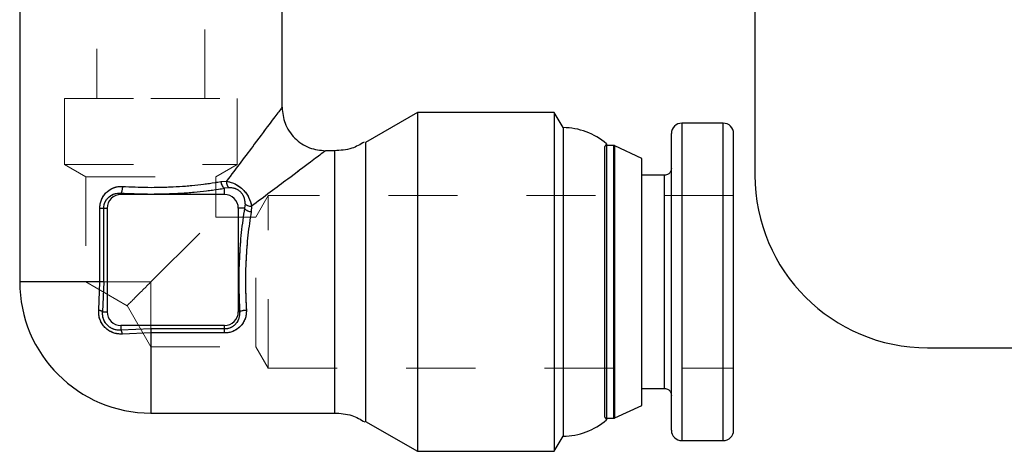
# Model space of a CAD drawing. Header units: inches. Extents: x 1880 to 2363, y -453 to -54.
# Tile 364 of 656: x 2039.767 to 2041.193, y -262.609 to -261.983. Entities that reach past the tile are written whole.
import ezdxf

# ---------------------------------------------------------------- set-up
doc = ezdxf.new("R2010")
doc.units = ezdxf.units.IN
doc.header["$LTSCALE"] = 0.5
doc.header["$MEASUREMENT"] = 0
doc.linetypes.add('HIDDEN', pattern=[0.225, 0.15, -0.075])
doc.layers.add('DSS-M-S', color=53, linetype='Continuous')
doc.layers.add('SVD-M-S', color=8, linetype='Continuous')

msp = doc.modelspace()

# ---------------------------------------------------------------- linework, layer by layer
at = {"layer": 'DSS-M-S', "linetype": 'Continuous', "lineweight": 25}
for p, q in [((2040.83179, -259.70862), (2040.83179, -262.20862)), ((2041.08179, -262.45862), (2041.45602, -262.45862))]:
    msp.add_line(p, q, dxfattribs=at)
msp.add_arc((2041.08179, -262.20862), 0.25, 180, 270, dxfattribs=at)
at = {"layer": 'SVD-M-S', "linetype": 'HIDDEN', "lineweight": 18}
for p, q in [((2039.87867, -261.42562), (2039.87867, -262.09724)), ((2040.03492, -262.09724), (2040.03492, -261.42562)), ((2039.83179, -262.09724), (2039.95679, -262.09724)), ((2039.83179, -262.09724), (2039.83179, -262.19312)), ((2039.95679, -262.09724), (2040.08179, -262.09724)), ((2040.08179, -262.19312), (2040.08179, -262.09724)), ((2040.72579, -262.36312), (2040.72579, -262.13312)), ((2040.78579, -262.13312), (2040.78579, -262.59312)), ((2040.26768, -262.56518), (2040.26768, -262.16106)), ((2040.22268, -262.36312), (2040.22268, -262.17312)), ((2040.61679, -262.16306), (2040.61445, -262.16712)), ((2040.61705, -262.16562), (2040.61705, -262.56062)), ((2040.62745, -262.16562), (2040.62745, -262.56062)), ((2040.62872, -262.1659), (2040.62872, -262.56034)), ((2039.83179, -262.19312), (2040.08179, -262.19312)), ((2039.83179, -262.19312), (2039.86279, -262.21102)), ((2040.05079, -262.21102), (2040.08179, -262.19312)), ((2039.86279, -262.21102), (2040.05079, -262.21102)), ((2039.86279, -262.21102), (2039.86279, -262.36312)), ((2040.05079, -262.26912), (2040.05079, -262.21102)), ((2040.06634, -262.21724), (2040.05813, -262.21784)), ((2040.06655, -262.2202), (2040.06635, -262.21724)), ((2040.70079, -262.20862), (2040.70079, -262.51762)), ((2040.06346, -262.2275), (2040.07003, -262.22667)), ((2040.06346, -262.2275), (2040.06346, -262.23646)), ((2040.0673, -262.22302), (2040.06655, -262.2202)), ((2040.06853, -262.22527), (2040.0673, -262.22302)), ((2040.07003, -262.22667), (2040.06853, -262.22527)), ((2040.07003, -262.22667), (2040.07003, -262.22667)), ((2039.91346, -262.23449), (2039.91346, -262.23646)), ((2039.91346, -262.23646), (2040.06346, -262.23646)), ((2040.12679, -262.23812), (2040.10889, -262.26912)), ((2040.12679, -262.48812), (2040.12679, -262.23812)), ((2040.80079, -262.23812), (2040.12679, -262.23812)), ((2039.88277, -262.25646), (2039.88277, -262.36312)), ((2039.88853, -262.25646), (2039.88853, -262.36312)), ((2039.88853, -262.25646), (2039.89346, -262.25646)), ((2039.89346, -262.40646), (2039.89346, -262.25646)), ((2040.09241, -262.25646), (2040.08346, -262.25646)), ((2040.09241, -262.25646), (2040.09324, -262.24988)), ((2040.10207, -262.26179), (2040.10267, -262.25357)), ((2039.95679, -262.36312), (2040.05079, -262.26912)), ((2040.10889, -262.26912), (2040.05079, -262.26912)), ((2040.10889, -262.45712), (2040.10889, -262.26912)), ((2039.76679, -262.36312), (2039.86279, -262.36312)), ((2039.95679, -262.36312), (2039.86279, -262.36312)), ((2039.86279, -262.36312), (2039.9225, -262.3976)), ((2039.88277, -262.36312), (2039.88128, -262.40429)), ((2039.88696, -262.40646), (2039.88853, -262.36312)), ((2039.95679, -262.45712), (2039.95679, -262.36312)), ((2040.22268, -262.55312), (2040.22268, -262.36312)), ((2040.72579, -262.59312), (2040.72579, -262.36312)), ((2039.92232, -262.39741), (2039.95679, -262.45712)), ((2039.88696, -262.40646), (2039.89346, -262.40646)), ((2040.08543, -262.40645), (2040.08346, -262.40646)), ((2039.91346, -262.43295), (2039.91346, -262.42646)), ((2039.91346, -262.42646), (2040.06346, -262.42646)), ((2039.95679, -262.43138), (2039.91346, -262.43295)), ((2039.95679, -262.43138), (2040.06346, -262.43138)), ((2040.06346, -262.43138), (2040.06346, -262.42646)), ((2039.91563, -262.43864), (2039.95679, -262.43715)), ((2039.95679, -262.43715), (2040.06346, -262.43715)), ((2039.95679, -262.45712), (2040.10889, -262.45712)), ((2039.95679, -262.55312), (2039.95679, -262.45712)), ((2040.10889, -262.45712), (2040.12679, -262.48812)), ((2040.12679, -262.48812), (2040.80079, -262.48812)), ((2040.61445, -262.55912), (2040.61679, -262.56318))]:
    msp.add_line(p, q, dxfattribs=at)
at = {"layer": 'SVD-M-S', "linetype": 'Continuous', "lineweight": 25}
for p, q in [((2039.76679, -261.96562), (2039.76679, -262.36312)), ((2040.14679, -262.11012), (2040.14679, -261.96562)), ((2040.34292, -262.11762), (2040.26768, -262.16106)), ((2040.54109, -262.11762), (2040.34292, -262.11762)), ((2040.34292, -262.11762), (2040.34292, -262.60862)), ((2040.55379, -262.13962), (2040.54109, -262.11762)), ((2040.54109, -262.11762), (2040.54109, -262.60862)), ((2040.78579, -262.13312), (2040.72579, -262.13312)), ((2040.72579, -262.13312), (2040.72579, -262.59312)), ((2040.78579, -262.59312), (2040.78579, -262.13312)), ((2040.55379, -262.13962), (2040.55379, -262.36312)), ((2040.26768, -262.16106), (2040.26768, -262.36312)), ((2040.71079, -262.57812), (2040.71079, -262.14812)), ((2040.22268, -262.17312), (2040.20979, -262.17312)), ((2040.22268, -262.17312), (2040.22268, -262.55312)), ((2040.61445, -262.55912), (2040.61445, -262.16712)), ((2040.61679, -262.16306), (2040.61679, -262.56318)), ((2040.61705, -262.16562), (2040.61679, -262.16563)), ((2040.62745, -262.16562), (2040.61705, -262.16562)), ((2040.61705, -262.36312), (2040.61705, -262.16562)), ((2040.62745, -262.56062), (2040.62745, -262.16562)), ((2040.66779, -262.18412), (2040.62872, -262.1659)), ((2040.62872, -262.36312), (2040.62872, -262.1659)), ((2040.66779, -262.54212), (2040.66779, -262.18412)), ((2040.05813, -262.21784), (2040.06634, -262.21724)), ((2040.70079, -262.20862), (2040.66779, -262.20862)), ((2040.70079, -262.36312), (2040.70079, -262.20862)), ((2040.07003, -262.22667), (2040.06346, -262.2275)), ((2040.06346, -262.23646), (2040.06346, -262.2275)), ((2039.91346, -262.23449), (2039.91346, -262.23646)), ((2040.06346, -262.23646), (2039.91346, -262.23646)), ((2039.88277, -262.36312), (2039.88277, -262.25646)), ((2039.88853, -262.25646), (2039.89346, -262.25646)), ((2039.88853, -262.36312), (2039.88853, -262.25646)), ((2039.89346, -262.25646), (2039.89346, -262.40646)), ((2040.09241, -262.25646), (2040.08346, -262.25646)), ((2040.08346, -262.25646), (2040.08346, -262.40646)), ((2040.09324, -262.24988), (2040.09241, -262.25646)), ((2040.10267, -262.25357), (2040.10207, -262.26179)), ((2039.88277, -262.36312), (2039.76679, -262.36312)), ((2039.88128, -262.40429), (2039.88277, -262.36312)), ((2039.88853, -262.36312), (2039.88277, -262.36312)), ((2039.88853, -262.36312), (2039.88696, -262.40646)), ((2040.26768, -262.36312), (2040.26768, -262.56518)), ((2040.55379, -262.36312), (2040.55379, -262.58662)), ((2040.61705, -262.56062), (2040.61705, -262.36312)), ((2040.62872, -262.56034), (2040.62872, -262.36312)), ((2040.70079, -262.51762), (2040.70079, -262.36312)), ((2039.88696, -262.40646), (2039.89346, -262.40646)), ((2040.08543, -262.40645), (2040.08346, -262.40646)), ((2039.91346, -262.42646), (2039.91346, -262.43295)), ((2040.06346, -262.42646), (2039.91346, -262.42646)), ((2039.95679, -262.43138), (2039.91346, -262.43295)), ((2040.06346, -262.43138), (2039.95679, -262.43138)), ((2039.95679, -262.43138), (2039.95679, -262.43715)), ((2040.06346, -262.43138), (2040.06346, -262.42646)), ((2039.95679, -262.43715), (2039.91563, -262.43864)), ((2040.06346, -262.43715), (2039.95679, -262.43715)), ((2039.95679, -262.43715), (2039.95679, -262.55312)), ((2040.66779, -262.51762), (2040.70079, -262.51762)), ((2040.62872, -262.56034), (2040.66779, -262.54212)), ((2039.95679, -262.55312), (2040.22268, -262.55312)), ((2040.61679, -262.56061), (2040.61705, -262.56062)), ((2040.61705, -262.56062), (2040.62745, -262.56062)), ((2040.26768, -262.56518), (2040.34292, -262.60862)), ((2040.54109, -262.60862), (2040.55379, -262.58662)), ((2040.72579, -262.59312), (2040.78579, -262.59312)), ((2040.34292, -262.60862), (2040.54109, -262.60862))]:
    msp.add_line(p, q, dxfattribs=at)
for centre, radius, start, end in [((2040.72579, -262.14812), 0.015, 90, 180), ((2040.78579, -262.14812), 0.015, 0, 90), ((2040.55379, -262.236), 0.09637, 49.17875, 90), ((2040.62745, -262.16862), 0.003, 65, 90), ((2039.91346, -262.25646), 0.02, 89.99996, 180), ((2040.06346, -262.25646), 0.02, 360, 90), ((2039.95679, -262.36312), 0.19, 180, 270), ((2039.91346, -262.40646), 0.02, 180, 270), ((2040.06346, -262.40646), 0.02, 270, 0), ((2040.62745, -262.55762), 0.003, 270, 295), ((2040.55379, -262.49025), 0.09637, 270, 310.82125), ((2040.72579, -262.57812), 0.015, 180, 270), ((2040.78579, -262.57812), 0.015, 270, 0)]:
    msp.add_arc(centre, radius, start, end, dxfattribs=at)
at = {"layer": 'SVD-M-S', "linetype": 'HIDDEN', "lineweight": 18}
for centre, start, end in [((2040.61705, -262.16862), 94.88835, 150), ((2040.61705, -262.55762), 210, 265.11165)]:
    msp.add_arc(centre, 0.003, start, end, dxfattribs=at)
at = {"layer": 'SVD-M-S', "linetype": 'Continuous', "lineweight": 25}
for points, knots in [([(2040.14679, -262.11012), (2040.14603, -262.11114), (2040.14437, -262.11335), (2040.13023, -262.13218), (2040.1046, -262.16631), (2040.08032, -262.19863), (2040.06634, -262.21724)], [0, 0, 0, 0, 0.1757494, 0.3792447, 0.642633, 1, 1, 1, 1]), ([(2040.14679, -262.11012), (2040.14763, -262.11805), (2040.14893, -262.13024), (2040.15678, -262.14491), (2040.16491, -262.155), (2040.17501, -262.16313), (2040.18968, -262.17099), (2040.20187, -262.17228), (2040.20979, -262.17312)], [0, 0, 0, 0, 0.2394567, 0.3683606, 0.5, 0.6316395, 0.7605433, 1, 1, 1, 1]), ([(2040.26593, -262.16049), (2040.26006, -262.16396), (2040.24677, -262.17179), (2040.2313, -262.17265), (2040.22268, -262.17312)], [0, 0, 0, 0, 0.4423123, 1, 1, 1, 1]), ([(2040.80079, -262.36312), (2040.80079, -262.33608), (2040.80079, -262.29447), (2040.80079, -262.24441), (2040.80079, -262.20997), (2040.80079, -262.18222), (2040.80079, -262.15541), (2040.80079, -262.15099), (2040.80079, -262.14812)], [0, 0, 0, 0, 0.2394568, 0.3683607, 0.5, 0.6316393, 0.7605432, 1, 1, 1, 1]), ([(2040.20979, -262.17312), (2040.20867, -262.17396), (2040.20632, -262.1757), (2040.18702, -262.19023), (2040.153, -262.21577), (2040.12089, -262.23989), (2040.10267, -262.25357)], [0, 0, 0, 0, 0.18374305, 0.38325524, 0.65022818, 1, 1, 1, 1]), ([(2040.71079, -262.19862), (2040.71068, -262.19972), (2040.71048, -262.20187), (2040.70896, -262.20464), (2040.7067, -262.2069), (2040.70388, -262.20836), (2040.70173, -262.20854), (2040.70079, -262.20862)], [0, 0, 0, 0, 0.21020477, 0.40962252, 0.5904475, 0.81917502, 1, 1, 1, 1]), ([(2039.91563, -262.22483), (2039.92786, -262.22539), (2039.95221, -262.22651), (2039.98931, -262.22561), (2040.02549, -262.22294), (2040.04717, -262.21956), (2040.05813, -262.21784)], [0, 0, 0, 0, 0.2496089, 0.4968769, 0.7455915, 1, 1, 1, 1]), ([(2040.05813, -262.21784), (2040.05831, -262.21893), (2040.0587, -262.22116), (2040.05998, -262.22414), (2040.06163, -262.22647), (2040.06286, -262.22717), (2040.06346, -262.2275)], [0, 0, 0, 0, 0.2427405, 0.4999979, 0.7572565, 1, 1, 1, 1]), ([(2040.06634, -262.21724), (2040.07075, -262.21829), (2040.07711, -262.2198), (2040.08522, -262.22498), (2040.09042, -262.22944), (2040.09489, -262.23464), (2040.10007, -262.24276), (2040.10161, -262.24914), (2040.10267, -262.25357)], [0, 0, 0, 0, 0.26765577, 0.38612886, 0.49979116, 0.61239042, 0.73094292, 1, 1, 1, 1]), ([(2040.06635, -262.21724), (2040.06638, -262.21824), (2040.06645, -262.2203), (2040.06723, -262.22311), (2040.06844, -262.22541), (2040.06951, -262.22626), (2040.07003, -262.22667)], [0, 0, 0, 0, 0.2439632, 0.4999952, 0.75603, 1, 1, 1, 1]), ([(2039.88277, -262.25646), (2039.88289, -262.25436), (2039.88313, -262.25017), (2039.88503, -262.24409), (2039.888, -262.23843), (2039.89216, -262.23345), (2039.89724, -262.22937), (2039.90304, -262.22652), (2039.90925, -262.22481), (2039.91351, -262.22482), (2039.91563, -262.22483)], [0, 0, 0, 0, 0.1203331, 0.2400516, 0.3651555, 0.4919134, 0.6208484, 0.7498201, 0.8754155, 1, 1, 1, 1]), ([(2039.91563, -262.22483), (2039.91554, -262.22589), (2039.91538, -262.22807), (2039.91485, -262.23102), (2039.91419, -262.23337), (2039.9137, -262.23412), (2039.91346, -262.23449)], [0, 0, 0, 0, 0.24200919, 0.49847717, 0.75577026, 1, 1, 1, 1]), ([(2039.91346, -262.23449), (2039.9263, -262.23505), (2039.95196, -262.23618), (2039.99109, -262.23527), (2040.0292, -262.2326), (2040.052, -262.22921), (2040.06346, -262.2275)], [0, 0, 0, 0, 0.2489015, 0.4975118, 0.747418, 1, 1, 1, 1]), ([(2040.09324, -262.24988), (2040.09319, -262.24805), (2040.09311, -262.2448), (2040.09172, -262.2401), (2040.08966, -262.23619), (2040.08698, -262.2329), (2040.08368, -262.23022), (2040.07976, -262.22817), (2040.07508, -262.22681), (2040.07186, -262.22672), (2040.07003, -262.22667)], [0, 0, 0, 0, 0.1703651, 0.3011995, 0.4056816, 0.5005288, 0.5956973, 0.7006313, 0.8305043, 1, 1, 1, 1]), ([(2039.88853, -262.25646), (2039.88863, -262.25489), (2039.88884, -262.25167), (2039.89045, -262.24727), (2039.89292, -262.24321), (2039.89721, -262.23872), (2039.90413, -262.23476), (2039.91036, -262.23458), (2039.91346, -262.23449)], [0, 0, 0, 0, 0.1201399, 0.2468608, 0.3613044, 0.4978623, 0.7500165, 1, 1, 1, 1]), ([(2040.09241, -262.25646), (2040.09071, -262.26792), (2040.08732, -262.29071), (2040.08465, -262.32883), (2040.08373, -262.36796), (2040.08486, -262.39362), (2040.08543, -262.40645)], [0, 0, 0, 0, 0.252615, 0.5025313, 0.7511391, 1, 1, 1, 1]), ([(2040.10207, -262.26179), (2040.10099, -262.2616), (2040.09876, -262.26122), (2040.09577, -262.25993), (2040.09344, -262.25828), (2040.09275, -262.25705), (2040.09241, -262.25646)], [0, 0, 0, 0, 0.2427428, 0.5000004, 0.7572578, 1, 1, 1, 1]), ([(2040.09324, -262.24988), (2040.09366, -262.2504), (2040.09451, -262.25147), (2040.09681, -262.25268), (2040.09962, -262.25347), (2040.10167, -262.25353), (2040.10267, -262.25357)], [0, 0, 0, 0, 0.2439708, 0.5000063, 0.7560382, 1, 1, 1, 1]), ([(2040.10207, -262.26179), (2040.10036, -262.27275), (2040.09699, -262.29434), (2040.09431, -262.33051), (2040.0934, -262.36761), (2040.09452, -262.39205), (2040.09508, -262.40429)], [0, 0, 0, 0, 0.2543953, 0.5012414, 0.750372, 1, 1, 1, 1]), ([(2040.80079, -262.57812), (2040.80079, -262.57684), (2040.80079, -262.57431), (2040.80079, -262.55489), (2040.80079, -262.52726), (2040.80079, -262.48526), (2040.80079, -262.42949), (2040.80079, -262.38345), (2040.80079, -262.36312)], [0, 0, 0, 0, 0.158429, 0.3121277, 0.4571602, 0.5908736, 0.8193632, 1, 1, 1, 1]), ([(2039.91563, -262.43864), (2039.91325, -262.43867), (2039.90858, -262.43873), (2039.90173, -262.43688), (2039.89551, -262.43372), (2039.89017, -262.42931), (2039.88591, -262.42393), (2039.88292, -262.41783), (2039.88118, -262.41115), (2039.88124, -262.4066), (2039.88128, -262.40429)], [0, 0, 0, 0, 0.1314575, 0.2583214, 0.3826687, 0.5065667, 0.6271707, 0.7483349, 0.8719717, 1, 1, 1, 1]), ([(2039.88696, -262.40646), (2039.88673, -262.40625), (2039.88626, -262.40583), (2039.88495, -262.40524), (2039.88329, -262.4047), (2039.88194, -262.40443), (2039.88128, -262.40429)], [0, 0, 0, 0, 0.2467452, 0.4999999, 0.7532547, 1, 1, 1, 1]), ([(2039.91346, -262.43295), (2039.91164, -262.43302), (2039.90816, -262.43315), (2039.90289, -262.43188), (2039.89804, -262.42957), (2039.89376, -262.42616), (2039.89034, -262.42187), (2039.88803, -262.41702), (2039.88676, -262.41175), (2039.88689, -262.40828), (2039.88696, -262.40646)], [0, 0, 0, 0, 0.13156259, 0.25121609, 0.37766096, 0.50005124, 0.62238383, 0.74885389, 0.86857709, 1, 1, 1, 1]), ([(2040.09508, -262.40429), (2040.09509, -262.40641), (2040.0951, -262.41068), (2040.09339, -262.4169), (2040.09053, -262.4227), (2040.08645, -262.42777), (2040.08146, -262.43193), (2040.0758, -262.4349), (2040.06972, -262.43679), (2040.06555, -262.43703), (2040.06346, -262.43715)], [0, 0, 0, 0, 0.1248263, 0.2506673, 0.3796294, 0.5087468, 0.635437, 0.7607568, 0.8800651, 1, 1, 1, 1]), ([(2040.08543, -262.40646), (2040.08533, -262.40956), (2040.08515, -262.41578), (2040.08119, -262.4227), (2040.07671, -262.42699), (2040.07265, -262.42946), (2040.06824, -262.43107), (2040.06502, -262.43128), (2040.06346, -262.43138)], [0, 0, 0, 0, 0.2499935, 0.5021453, 0.6386765, 0.7531579, 0.8799603, 1, 1, 1, 1]), ([(2040.09508, -262.40429), (2040.09402, -262.40437), (2040.09183, -262.40454), (2040.08888, -262.40506), (2040.08654, -262.40573), (2040.08579, -262.40622), (2040.08542, -262.40646)], [0, 0, 0, 0, 0.2431185, 0.5000023, 0.7568848, 1, 1, 1, 1]), ([(2039.91563, -262.43864), (2039.91549, -262.43797), (2039.91521, -262.43663), (2039.91467, -262.43497), (2039.91408, -262.43366), (2039.91366, -262.43319), (2039.91346, -262.43295)], [0, 0, 0, 0, 0.24674489, 0.49999908, 0.75325375, 1, 1, 1, 1]), ([(2040.70079, -262.51762), (2040.70173, -262.5177), (2040.70388, -262.51788), (2040.7067, -262.51935), (2040.70896, -262.52161), (2040.71048, -262.52438), (2040.71068, -262.52652), (2040.71079, -262.52762)], [0, 0, 0, 0, 0.180825, 0.4095525, 0.5903775, 0.7897952, 1, 1, 1, 1]), ([(2040.22268, -262.55312), (2040.2313, -262.55361), (2040.24703, -262.5545), (2040.26054, -262.56249), (2040.26664, -262.56611)], [0, 0, 0, 0, 0.5481588, 1, 1, 1, 1])]:
    msp.add_open_spline(points, degree=3, knots=knots, dxfattribs=at)
at = {"layer": 'SVD-M-S', "linetype": 'HIDDEN', "lineweight": 18}
for points, knots in [([(2040.06634, -262.21724), (2040.08032, -262.19863), (2040.1046, -262.16631), (2040.13003, -262.13243), (2040.14426, -262.11352), (2040.14597, -262.11122), (2040.14679, -262.11012)], [0, 0, 0, 0, 0.35737558, 0.62077128, 0.81803904, 1, 1, 1, 1]), ([(2040.10267, -262.25357), (2040.12088, -262.23989), (2040.153, -262.21577), (2040.18702, -262.19024), (2040.20632, -262.1757), (2040.20867, -262.17396), (2040.20979, -262.17312)], [0, 0, 0, 0, 0.349724, 0.6167216, 0.8162417, 1, 1, 1, 1]), ([(2040.05813, -262.21784), (2040.04717, -262.21956), (2040.02557, -262.22293), (2039.98941, -262.22561), (2039.9523, -262.22652), (2039.92786, -262.22539), (2039.91563, -262.22483)], [0, 0, 0, 0, 0.25439666, 0.50124241, 0.75037206, 1, 1, 1, 1]), ([(2040.05813, -262.21784), (2040.05831, -262.21893), (2040.0587, -262.22116), (2040.05998, -262.22414), (2040.06163, -262.22647), (2040.06286, -262.22717), (2040.06346, -262.2275)], [0, 0, 0, 0, 0.2427428, 0.5000003, 0.7572577, 1, 1, 1, 1]), ([(2040.10267, -262.25357), (2040.10161, -262.24914), (2040.10007, -262.24276), (2040.09489, -262.23464), (2040.09042, -262.22944), (2040.08522, -262.22498), (2040.07711, -262.2198), (2040.07075, -262.21829), (2040.06634, -262.21724)], [0, 0, 0, 0, 0.2690383, 0.3875958, 0.5002101, 0.6138634, 0.7323325, 1, 1, 1, 1]), ([(2039.91563, -262.22483), (2039.91351, -262.22482), (2039.90925, -262.22481), (2039.90304, -262.22651), (2039.89724, -262.22937), (2039.89217, -262.23344), (2039.88801, -262.23842), (2039.88503, -262.24408), (2039.88313, -262.25017), (2039.88289, -262.25436), (2039.88277, -262.25646)], [0, 0, 0, 0, 0.1245407, 0.2501793, 0.3790626, 0.508087, 0.6347584, 0.7599494, 0.8796264, 1, 1, 1, 1]), ([(2039.91563, -262.22483), (2039.91554, -262.22589), (2039.91538, -262.22808), (2039.91485, -262.23104), (2039.91419, -262.23337), (2039.9137, -262.23412), (2039.91346, -262.23449)], [0, 0, 0, 0, 0.2431196, 0.5000043, 0.7568865, 1, 1, 1, 1]), ([(2040.06346, -262.2275), (2040.052, -262.22921), (2040.0292, -262.2326), (2039.99109, -262.23527), (2039.95196, -262.23618), (2039.9263, -262.23505), (2039.91346, -262.23449)], [0, 0, 0, 0, 0.2525837, 0.5024893, 0.751099, 1, 1, 1, 1]), ([(2040.09324, -262.24988), (2040.09311, -262.24707), (2040.09292, -262.24285), (2040.09017, -262.23689), (2040.08704, -262.23287), (2040.08302, -262.22974), (2040.07706, -262.22699), (2040.07285, -262.2268), (2040.07003, -262.22667)], [0, 0, 0, 0, 0.2587786, 0.3874383, 0.5000123, 0.6127889, 0.7412337, 1, 1, 1, 1]), ([(2039.91346, -262.23449), (2039.91036, -262.23458), (2039.90413, -262.23476), (2039.89721, -262.23873), (2039.89292, -262.24321), (2039.89045, -262.24727), (2039.88884, -262.25167), (2039.88863, -262.25489), (2039.88853, -262.25646)], [0, 0, 0, 0, 0.2499832, 0.5021377, 0.6387418, 0.7531398, 0.879895, 1, 1, 1, 1]), ([(2040.08543, -262.40645), (2040.08486, -262.39362), (2040.08373, -262.36796), (2040.08465, -262.32883), (2040.08732, -262.29071), (2040.09071, -262.26792), (2040.09241, -262.25646)], [0, 0, 0, 0, 0.2488599, 0.4974665, 0.7473817, 1, 1, 1, 1]), ([(2040.10207, -262.26179), (2040.10099, -262.2616), (2040.09876, -262.26122), (2040.09577, -262.25993), (2040.09344, -262.25828), (2040.09275, -262.25705), (2040.09241, -262.25646)], [0, 0, 0, 0, 0.24274014, 0.49999777, 0.75725674, 1, 1, 1, 1]), ([(2040.09324, -262.24988), (2040.09365, -262.2504), (2040.09449, -262.25146), (2040.09677, -262.25267), (2040.09958, -262.25346), (2040.10166, -262.25353), (2040.10267, -262.25357)], [0, 0, 0, 0, 0.2404859, 0.4952191, 0.7525175, 1, 1, 1, 1]), ([(2040.09508, -262.40429), (2040.09452, -262.39206), (2040.0934, -262.3677), (2040.0943, -262.3306), (2040.09697, -262.29442), (2040.10036, -262.27275), (2040.10207, -262.26179)], [0, 0, 0, 0, 0.2496089, 0.4968772, 0.7455921, 1, 1, 1, 1]), ([(2039.92276, -262.39716), (2039.92264, -262.39728), (2039.92173, -262.39818), (2039.92861, -262.39131), (2039.94209, -262.37782), (2039.95393, -262.36598), (2039.95679, -262.36312)], [0, 0, 0, 0, 0.0331634, 0.2545085, 0.819761, 1, 1, 1, 1]), ([(2039.88128, -262.40429), (2039.88124, -262.4066), (2039.88118, -262.41114), (2039.88291, -262.41781), (2039.88589, -262.42391), (2039.89015, -262.42928), (2039.89548, -262.4337), (2039.90172, -262.43687), (2039.90857, -262.43872), (2039.91325, -262.43867), (2039.91563, -262.43864)], [0, 0, 0, 0, 0.1278516, 0.2513319, 0.3723531, 0.4928195, 0.6168557, 0.741346, 0.8683659, 1, 1, 1, 1]), ([(2039.88128, -262.40429), (2039.88194, -262.40443), (2039.88329, -262.4047), (2039.88495, -262.40524), (2039.88626, -262.40583), (2039.88673, -262.40625), (2039.88696, -262.40646)], [0, 0, 0, 0, 0.2467453, 0.5000001, 0.7532548, 1, 1, 1, 1]), ([(2039.88696, -262.40646), (2039.88689, -262.40828), (2039.88676, -262.41175), (2039.88803, -262.41702), (2039.89034, -262.42187), (2039.89376, -262.42616), (2039.89804, -262.42957), (2039.90289, -262.43188), (2039.90816, -262.43315), (2039.91164, -262.43302), (2039.91346, -262.43295)], [0, 0, 0, 0, 0.1314487, 0.2511467, 0.3776591, 0.4999489, 0.6223823, 0.7487841, 0.8684635, 1, 1, 1, 1]), ([(2040.06346, -262.43715), (2040.06555, -262.43703), (2040.06972, -262.43679), (2040.0758, -262.4349), (2040.08146, -262.43193), (2040.08644, -262.42777), (2040.09053, -262.4227), (2040.09339, -262.4169), (2040.0951, -262.41068), (2040.09509, -262.40641), (2040.09508, -262.40429)], [0, 0, 0, 0, 0.1198919, 0.23924, 0.3644725, 0.4912501, 0.6202786, 0.74933, 0.8751288, 1, 1, 1, 1]), ([(2040.06346, -262.43138), (2040.06502, -262.43128), (2040.06824, -262.43107), (2040.07265, -262.42946), (2040.07671, -262.42699), (2040.08119, -262.4227), (2040.08515, -262.41578), (2040.08533, -262.40955), (2040.08543, -262.40645)], [0, 0, 0, 0, 0.1200603, 0.2468421, 0.3613679, 0.4978545, 0.750006, 1, 1, 1, 1]), ([(2040.09508, -262.40429), (2040.09402, -262.40437), (2040.09184, -262.40454), (2040.08889, -262.40506), (2040.08655, -262.40572), (2040.08579, -262.40622), (2040.08543, -262.40646)], [0, 0, 0, 0, 0.24200878, 0.49847655, 0.75576977, 1, 1, 1, 1]), ([(2039.91563, -262.43864), (2039.9155, -262.43803), (2039.91524, -262.43675), (2039.91472, -262.4351), (2039.91412, -262.43372), (2039.91368, -262.43321), (2039.91346, -262.43295)], [0, 0, 0, 0, 0.2272404, 0.4729222, 0.7326437, 1, 1, 1, 1])]:
    msp.add_open_spline(points, degree=3, knots=knots, dxfattribs=at)
at = {"layer": 'SVD-M-S', "linetype": 'Continuous', "lineweight": 25}
for points in [[(2039.88277, -262.25646), (2039.88345, -262.25646), (2039.8848, -262.25646), (2039.88647, -262.25646), (2039.8878, -262.25646), (2039.88829, -262.25646), (2039.88853, -262.25646)], [(2040.06346, -262.43715), (2040.06346, -262.43647), (2040.06346, -262.43511), (2040.06346, -262.43344), (2040.06346, -262.43212), (2040.06346, -262.43163), (2040.06346, -262.43138)]]:
    msp.add_open_spline(points, degree=3, dxfattribs=at)
at = {"layer": 'SVD-M-S', "linetype": 'HIDDEN', "lineweight": 18}
for points in [[(2039.88277, -262.25646), (2039.88345, -262.25646), (2039.8848, -262.25646), (2039.88647, -262.25646), (2039.8878, -262.25646), (2039.88829, -262.25646), (2039.88853, -262.25646)], [(2040.06346, -262.43715), (2040.06346, -262.43647), (2040.06346, -262.43511), (2040.06346, -262.43344), (2040.06346, -262.43212), (2040.06346, -262.43163), (2040.06346, -262.43138)]]:
    msp.add_open_spline(points, degree=3, dxfattribs=at)

doc.saveas('drawing.dxf')
